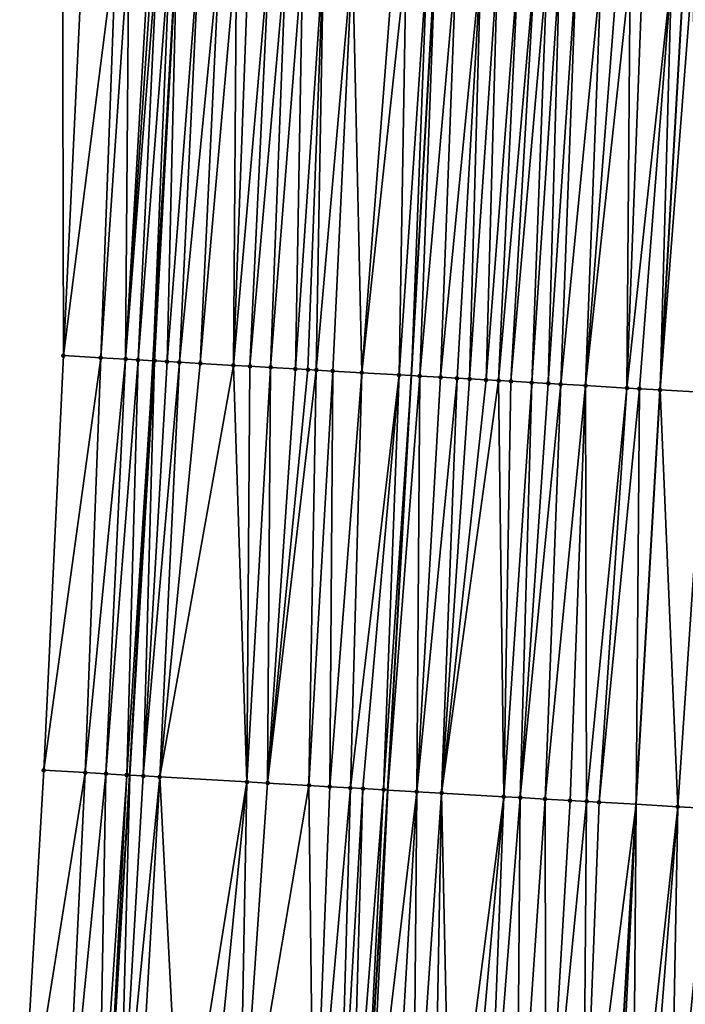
# Model space of a CAD drawing. Header units: feet. Extents: x 2004186 to 2014793, y 836912 to 864902.
# Tile 279 of 656: x 2010704 to 2010736, y 845492 to 845539. Entities that reach past the tile are written whole.
import ezdxf

# ---------------------------------------------------------------- set-up
doc = ezdxf.new("R2010")
doc.units = ezdxf.units.FT
doc.header["$LTSCALE"] = 100
doc.header["$MEASUREMENT"] = 0
for name, color, linetype, lineweight in [('EP_Travel Lane', 5, 'Continuous', 40), ('GPL_Skip Line', 2, 'Continuous', 40), ('Road Shots', 4, 'Continuous', 200), ('Road X-Section', 30, 'Continuous', 13)]:
    doc.layers.add(name, color=color, linetype=linetype, lineweight=lineweight)
doc.layers.add('I-77 SB_MM21-27-Surface-Border', color=7, linetype='Continuous')
doc.layers.add('I-77 SB_MM21-27-Surface-TIN', color=7, linetype='Continuous')

msp = doc.modelspace()

# ---------------------------------------------------------------- linework, layer by layer
at = {"layer": 'EP_Travel Lane'}
msp.add_polyline3d([(2010708.433583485, 845482.8447857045, 423.331041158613), (2010709.603864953, 845502.7657125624, 423.4429845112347), (2010710.740362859, 845522.7330373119, 423.5690305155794), (2010711.876820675, 845542.699657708, 423.6995155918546), (2010713.01924031, 845562.68085148, 423.8258673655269), (2010714.175004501, 845582.669150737, 423.9571467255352), (2010715.337450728, 845602.634751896, 424.0728528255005), (2010716.499916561, 845622.6006898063, 424.1828451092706), (2010717.606310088, 845642.422534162, 424.3100150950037), (2010718.599405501, 845662.2086206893, 424.4149634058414), (2010719.538834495, 845682.1855842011, 424.5395861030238), (2010720.478288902, 845702.1630881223, 424.6516347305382), (2010721.341848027, 845721.9399504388, 424.7503483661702), (2010722.058962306, 845741.7120299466, 424.8488383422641), (2010722.705964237, 845761.7021075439, 425.0050166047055), (2010723.352962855, 845781.692082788, 425.1876852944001)], dxfattribs=at)
at = {"layer": 'GPL_Skip Line'}
for points in [[(2010732.852232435, 845481.396925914, 423.5040927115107), (2010734.017537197, 845501.3618563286, 423.6647231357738), (2010735.164224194, 845521.3276375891, 423.8484890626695), (2010736.310906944, 845541.2933448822, 424.0395058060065), (2010737.463169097, 845561.258842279, 424.2188032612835), (2010738.630336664, 845581.2239234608, 424.3866015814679), (2010739.80705114, 845601.1882543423, 424.5852676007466), (2010740.983757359, 845621.1524451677, 424.7620934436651), (2010742.103476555, 845641.120317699, 424.8990531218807), (2010743.087668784, 845661.0947702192, 425.0539284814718), (2010743.992066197, 845681.0730418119, 425.2166403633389), (2010744.896473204, 845701.0515253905, 425.3865941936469), (2010745.72108243, 845721.0324657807, 425.5488618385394), (2010746.375056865, 845741.020784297, 425.6966812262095), (2010746.93770982, 845761.0113334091, 425.8838661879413), (2010747.500364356, 845781.0019387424, 426.0945709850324), (2010748.017806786, 845800.9926561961, 426.3360864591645)], [(2010720.8504467, 845482.1082827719, 423.452665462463), (2010722.03700371, 845502.0505677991, 423.5822297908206), (2010723.18372702, 845522.016981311, 423.7154818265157), (2010724.330414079, 845541.9827636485, 423.8867341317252), (2010725.483367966, 845561.9555772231, 424.0444774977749), (2010726.651727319, 845581.9317195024, 424.1874303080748), (2010727.828989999, 845601.896117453, 424.3596756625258), (2010729.006278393, 845621.8609514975, 424.4757996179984), (2010730.11752413, 845641.7574909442, 424.6070502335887), (2010731.081970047, 845661.6407535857, 424.7523510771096), (2010731.966562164, 845681.6201051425, 424.8907261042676), (2010732.851164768, 845701.5996935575, 425.0427849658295), (2010733.673271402, 845721.480728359, 425.1797850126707), (2010734.369297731, 845741.3621570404, 425.2682750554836), (2010735.00175465, 845761.3516280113, 425.4473056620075), (2010735.63421341, 845781.3411571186, 425.6421618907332)]]:
    msp.add_polyline3d(points, dxfattribs=at)
at = {"layer": 'I-77 SB_MM21-27-Surface-Border', "color": 3, "linetype": 'ByBlock', "lineweight": -2}
msp.add_polyline3d([(2010704.302425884, 845483.090605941, 423.1922684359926), (2010705.464752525, 845503.0045661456, 423.2964426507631), (2010706.411845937, 845522.9831623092, 423.4094223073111), (2010706.360537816, 845543.0182831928, 423.4942411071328), (2010707.314213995, 845563.0139898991, 423.6085658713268), (2010707.884048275, 845583.0421054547, 423.7135788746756), (2010708.661470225, 845603.0302174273, 423.8337783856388), (2010709.838233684, 845622.9953793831, 423.9527447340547), (2010710.747771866, 845642.7875953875, 424.0752631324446), (2010711.919909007, 845662.5127972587, 424.1972933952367), (2010713.024114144, 845682.4822968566, 424.3210133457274), (2010714.328141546, 845702.4433457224, 424.4318782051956), (2010715.342124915, 845722.1633961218, 424.5393728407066), (2010716.787004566, 845741.861752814, 424.6830599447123), (2010717.549640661, 845761.8488889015, 424.8390908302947), (2010717.712514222, 845781.8529040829, 425.009159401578)], dxfattribs=at)
at = {"layer": 'I-77 SB_MM21-27-Surface-TIN', "color": 128, "linetype": 'ByBlock', "lineweight": -2}
for points in [[(2010707.358873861, 845542.9606182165, 423.5314124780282), (2010706.360537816, 845543.0182831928, 423.4942411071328), (2010706.411845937, 845522.9831623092, 423.4094223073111)], [(2010708.956210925, 845542.8683436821, 423.5920890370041), (2010707.358873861, 845542.9606182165, 423.5314124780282), (2010706.411845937, 845522.9831623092, 423.4094223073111)], [(2010708.956210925, 845542.8683436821, 423.5920890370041), (2010706.411845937, 845522.9831623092, 423.4094223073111), (2010708.208847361, 845522.8793051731, 423.4774325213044)], [(2010709.555209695, 845542.833694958, 423.6200484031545), (2010708.956210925, 845542.8683436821, 423.5920890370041), (2010708.208847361, 845522.8793051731, 423.4774325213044)], [(2010709.555209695, 845542.833694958, 423.6200484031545), (2010708.208847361, 845522.8793051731, 423.4774325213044), (2010709.40684412, 845522.8099941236, 423.5304239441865)], [(2010710.553538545, 845542.7759047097, 423.6714664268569), (2010709.555209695, 845542.833694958, 423.6200484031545), (2010709.40684412, 845522.8099941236, 423.5304239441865)], [(2010710.753205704, 845542.7643708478, 423.6789992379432), (2010710.553538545, 845542.7759047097, 423.6714664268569), (2010709.40684412, 845522.8099941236, 423.5304239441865)], [(2010710.952873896, 845542.7528549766, 423.6844860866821), (2010710.753205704, 845542.7643708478, 423.6789992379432), (2010709.40684412, 845522.8099941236, 423.5304239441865)], [(2010710.952873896, 845542.7528549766, 423.6844860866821), (2010709.40684412, 845522.8099941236, 423.5304239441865), (2010710.00584625, 845522.775403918, 423.5500695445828)], [(2010711.551882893, 845542.7183843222, 423.6921943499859), (2010710.952873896, 845542.7528549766, 423.6844860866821), (2010710.00584625, 845522.775403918, 423.5500695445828)], [(2010711.551882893, 845542.7183843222, 423.6921943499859), (2010710.00584625, 845522.775403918, 423.5500695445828), (2010710.740362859, 845522.7330373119, 423.5690305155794)], [(2010711.551882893, 845542.7183843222, 423.6921943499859), (2010710.740362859, 845522.7330373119, 423.5690305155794), (2010711.876820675, 845542.699657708, 423.6995155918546)], [(2010710.804518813, 845522.7293368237, 423.5706866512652), (2010711.876820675, 845542.699657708, 423.6995155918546), (2010710.740362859, 845522.7330373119, 423.5690305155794)], [(2010711.403522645, 845522.6947762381, 423.5872259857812), (2010711.876820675, 845542.699657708, 423.6995155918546), (2010710.804518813, 845522.7293368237, 423.5706866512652)], [(2010712.949563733, 845542.6378340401, 423.7236857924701), (2010711.876820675, 845542.699657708, 423.6995155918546), (2010711.403522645, 845522.6947762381, 423.5872259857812)], [(2010712.949563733, 845542.6378340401, 423.7236857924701), (2010711.403522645, 845522.6947762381, 423.5872259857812), (2010712.00253074, 845522.6602898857, 423.5959803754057)], [(2010713.947909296, 845542.580334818, 423.7420066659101), (2010712.949563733, 845542.6378340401, 423.7236857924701), (2010712.00253074, 845522.6602898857, 423.5959803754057)], [(2010713.947909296, 845542.580334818, 423.7420066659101), (2010712.00253074, 845522.6602898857, 423.5959803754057), (2010713.00088075, 845522.6028680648, 423.6047576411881)], [(2010714.746588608, 845542.5343852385, 423.7510000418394), (2010713.947909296, 845542.580334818, 423.7420066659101), (2010713.00088075, 845522.6028680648, 423.6047576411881)], [(2010714.746588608, 845542.5343852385, 423.7510000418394), (2010713.00088075, 845522.6028680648, 423.6047576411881), (2010714.598242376, 845522.5110212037, 423.6158594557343)], [(2010715.345599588, 845542.4999491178, 423.7547809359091), (2010714.746588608, 845542.5343852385, 423.7510000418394), (2010714.598242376, 845522.5110212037, 423.6158594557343)], [(2010716.34394648, 845542.4424730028, 423.7704739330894), (2010715.345599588, 845542.4999491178, 423.7547809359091), (2010714.598242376, 845522.5110212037, 423.6158594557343)], [(2010716.34394648, 845542.4424730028, 423.7704739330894), (2010714.598242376, 845522.5110212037, 423.6158594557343), (2010715.396921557, 845522.4650693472, 423.6243913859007)], [(2010717.142624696, 845542.3965043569, 423.7816356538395), (2010716.34394648, 845542.4424730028, 423.7704739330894), (2010715.396921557, 845522.4650693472, 423.6243913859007)], [(2010717.142624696, 845542.3965043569, 423.7816356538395), (2010715.396921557, 845522.4650693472, 423.6243913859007), (2010716.395268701, 845522.4075976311, 423.6384012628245)], [(2010717.941302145, 845542.3505223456, 423.7943173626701), (2010717.142624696, 845542.3965043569, 423.7816356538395), (2010716.395268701, 845522.4075976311, 423.6384012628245)], [(2010717.941302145, 845542.3505223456, 423.7943173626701), (2010716.395268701, 845522.4075976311, 423.6384012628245), (2010717.593289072, 845522.3386977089, 423.6482772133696)], [(2010718.939651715, 845542.2930928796, 423.8047051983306), (2010717.941302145, 845542.3505223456, 423.7943173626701), (2010717.593289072, 845522.3386977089, 423.6482772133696)], [(2010718.939651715, 845542.2930928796, 423.8047051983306), (2010717.593289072, 845522.3386977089, 423.6482772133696), (2010718.192300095, 845522.3042623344, 423.6516854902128)], [(2010718.939651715, 845542.2930928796, 423.8047051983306), (2010718.192300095, 845522.3042623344, 423.6516854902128), (2010718.591638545, 845522.2812665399, 423.6580348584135)], [(2010720.337338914, 845542.2126533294, 423.8236035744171), (2010718.939651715, 845542.2930928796, 423.8047051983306), (2010718.591638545, 845522.2812665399, 423.6580348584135)], [(2010720.337338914, 845542.2126533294, 423.8236035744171), (2010718.591638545, 845522.2812665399, 423.6580348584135), (2010719.390312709, 845522.2352273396, 423.6757267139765)], [(2010720.337338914, 845542.2126533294, 423.8236035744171), (2010719.390312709, 845522.2352273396, 423.6757267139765), (2010720.788000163, 845522.1547922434, 423.692686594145)], [(2010722.334031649, 845542.0976828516, 423.8570648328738), (2010720.337338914, 845542.2126533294, 423.8236035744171), (2010720.788000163, 845522.1547922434, 423.692686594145)], [(2010722.933038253, 845542.0631705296, 423.8695117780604), (2010722.334031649, 845542.0976828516, 423.8570648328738), (2010720.788000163, 845522.1547922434, 423.692686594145)], [(2010722.933038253, 845542.0631705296, 423.8695117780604), (2010720.788000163, 845522.1547922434, 423.692686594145), (2010722.585031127, 845522.0514494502, 423.7067569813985)], [(2010723.931387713, 845542.0057391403, 423.8801183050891), (2010722.933038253, 845542.0631705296, 423.8695117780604), (2010722.585031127, 845522.0514494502, 423.7067569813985)], [(2010723.931387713, 845542.0057391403, 423.8801183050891), (2010722.585031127, 845522.0514494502, 423.7067569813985), (2010723.18372702, 845522.016981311, 423.7154818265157)], [(2010723.931387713, 845542.0057391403, 423.8801183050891), (2010723.18372702, 845522.016981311, 423.7154818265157), (2010724.330414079, 845541.9827636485, 423.8867341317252)], [(2010723.583377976, 845521.9939725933, 423.7213059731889), (2010724.330414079, 845541.9827636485, 423.8867341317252), (2010723.18372702, 845522.016981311, 423.7154818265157)], [(2010725.329072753, 845541.9252619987, 423.9032918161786), (2010724.330414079, 845541.9827636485, 423.8867341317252), (2010723.583377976, 845521.9939725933, 423.7213059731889)], [(2010725.329072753, 845541.9252619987, 423.9032918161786), (2010723.583377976, 845521.9939725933, 423.7213059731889), (2010724.581724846, 845521.9364961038, 423.7358164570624)], [(2010726.52709301, 845541.8563600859, 423.9142279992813), (2010725.329072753, 845541.9252619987, 423.9032918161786), (2010724.581724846, 845521.9364961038, 423.7358164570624)], [(2010726.52709301, 845541.8563600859, 423.9142279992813), (2010724.581724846, 845521.9364961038, 423.7358164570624), (2010725.38040623, 845521.89058262, 423.7403242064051)], [(2010726.52709301, 845541.8563600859, 423.9142279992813), (2010725.38040623, 845521.89058262, 423.7403242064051), (2010725.979417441, 845521.8561505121, 423.7433898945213)], [(2010727.32577386, 845541.8104373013, 423.9201740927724), (2010726.52709301, 845541.8563600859, 423.9142279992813), (2010725.979417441, 845521.8561505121, 423.7433898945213)], [(2010727.32577386, 845541.8104373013, 423.9201740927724), (2010725.979417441, 845521.8561505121, 423.7433898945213), (2010726.778095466, 845521.8101785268, 423.754032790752)], [(2010728.324122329, 845541.7529886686, 423.9327416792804), (2010727.32577386, 845541.8104373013, 423.9201740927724), (2010726.778095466, 845521.8101785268, 423.754032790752)], [(2010728.324122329, 845541.7529886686, 423.9327416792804), (2010726.778095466, 845521.8101785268, 423.754032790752), (2010727.37710502, 845521.7757175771, 423.7601231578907)], [(2010729.12280086, 845541.7070254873, 423.9432819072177), (2010728.324122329, 845541.7529886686, 423.9327416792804), (2010727.37710502, 845521.7757175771, 423.7601231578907)], [(2010729.12280086, 845541.7070254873, 423.9432819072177), (2010727.37710502, 845521.7757175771, 423.7601231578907), (2010727.97611215, 845521.7412144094, 423.7706410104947)], [(2010729.721809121, 845541.6725420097, 423.9524485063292), (2010729.12280086, 845541.7070254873, 423.9432819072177), (2010727.97611215, 845521.7412144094, 423.7706410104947)], [(2010729.721809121, 845541.6725420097, 423.9524485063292), (2010727.97611215, 845521.7412144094, 423.7706410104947), (2010728.974462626, 845521.6838007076, 423.7785668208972)], [(2010730.320820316, 845541.6381096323, 423.9558036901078), (2010729.721809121, 845541.6725420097, 423.9524485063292), (2010728.974462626, 845521.6838007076, 423.7785668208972)], [(2010730.320820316, 845541.6381096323, 423.9558036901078), (2010728.974462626, 845521.6838007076, 423.7785668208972), (2010729.773141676, 845521.6378465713, 423.7873378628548)], [(2010731.119498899, 845541.5921473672, 423.9662397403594), (2010730.320820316, 845541.6381096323, 423.9558036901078), (2010729.773141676, 845521.6378465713, 423.7873378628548)], [(2010731.119498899, 845541.5921473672, 423.9662397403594), (2010729.773141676, 845521.6378465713, 423.7873378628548), (2010730.372152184, 845521.6034022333, 423.7916861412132)], [(2010732.317519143, 845541.5232452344, 423.9772009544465), (2010731.119498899, 845541.5921473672, 423.9662397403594), (2010730.372152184, 845521.6034022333, 423.7916861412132)], [(2010732.317519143, 845541.5232452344, 423.9772009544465), (2010730.372152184, 845521.6034022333, 423.7916861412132), (2010731.570170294, 845521.534462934, 423.8056916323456)], [(2010733.116196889, 845541.477268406, 423.9892932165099), (2010732.317519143, 845541.5232452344, 423.9772009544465), (2010731.570170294, 845521.534462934, 423.8056916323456)], [(2010733.715205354, 845541.4427884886, 423.9980549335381), (2010733.116196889, 845541.477268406, 423.9892932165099), (2010731.570170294, 845521.534462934, 423.8056916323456)], [(2010733.715205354, 845541.4427884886, 423.9980549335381), (2010731.570170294, 845521.534462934, 423.8056916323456), (2010733.566867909, 845521.4195774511, 423.8276341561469)], [(2010734.314211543, 845541.4082689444, 424.0113231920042), (2010733.715205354, 845541.4427884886, 423.9980549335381), (2010733.566867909, 845521.4195774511, 423.8276341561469)], [(2010735.711899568, 845541.3278437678, 424.028586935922), (2010734.314211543, 845541.4082689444, 424.0113231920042), (2010733.566867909, 845521.4195774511, 423.8276341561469)], [(2010735.711899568, 845541.3278437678, 424.028586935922), (2010733.566867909, 845521.4195774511, 423.8276341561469), (2010734.165877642, 845521.3851196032, 423.8333992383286)], [(2010735.711899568, 845541.3278437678, 424.028586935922), (2010734.165877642, 845521.3851196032, 423.8333992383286), (2010735.164224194, 845521.3276375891, 423.8484890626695)], [(2010735.711899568, 845541.3278437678, 424.028586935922), (2010735.164224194, 845521.3276375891, 423.8484890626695), (2010736.310906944, 845541.2933448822, 424.0395058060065)], [(2010736.710245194, 845541.2703456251, 424.0467850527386), (2010736.310906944, 845541.2933448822, 424.0395058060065), (2010735.164224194, 845521.3276375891, 423.8484890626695)], [(2010736.710245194, 845541.2703456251, 424.0467850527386), (2010735.164224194, 845521.3276375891, 423.8484890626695), (2010737.360594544, 845521.2013153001, 423.8671995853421)], [(2010708.208847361, 845522.8793051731, 423.4774325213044), (2010706.411845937, 845522.9831623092, 423.4094223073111), (2010705.464752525, 845503.0045661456, 423.2964426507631)], [(2010708.208847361, 845522.8793051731, 423.4774325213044), (2010705.464752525, 845503.0045661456, 423.2964426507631), (2010707.461428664, 845502.8893067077, 423.372084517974)], [(2010709.40684412, 845522.8099941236, 423.5304239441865), (2010708.208847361, 845522.8793051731, 423.4774325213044), (2010707.461428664, 845502.8893067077, 423.372084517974)], [(2010709.40684412, 845522.8099941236, 423.5304239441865), (2010707.461428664, 845502.8893067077, 423.372084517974), (2010708.459767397, 845502.8316885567, 423.4084050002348)], [(2010710.00584625, 845522.775403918, 423.5500695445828), (2010709.40684412, 845522.8099941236, 423.5304239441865), (2010708.459767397, 845502.8316885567, 423.4084050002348)], [(2010710.00584625, 845522.775403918, 423.5500695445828), (2010708.459767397, 845502.8316885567, 423.4084050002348), (2010709.458108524, 845502.7741120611, 423.4393225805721)], [(2010710.00584625, 845522.775403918, 423.5500695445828), (2010709.458108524, 845502.7741120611, 423.4393225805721), (2010710.740362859, 845522.7330373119, 423.5690305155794)], [(2010709.458108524, 845502.7741120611, 423.4393225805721), (2010709.603864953, 845502.7657125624, 423.4429845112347), (2010710.740362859, 845522.7330373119, 423.5690305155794)], [(2010710.804518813, 845522.7293368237, 423.5706866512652), (2010710.740362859, 845522.7330373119, 423.5690305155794), (2010709.603864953, 845502.7657125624, 423.4429845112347)], [(2010710.804518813, 845522.7293368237, 423.5706866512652), (2010709.603864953, 845502.7657125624, 423.4429845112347), (2010710.256783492, 845502.7280868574, 423.4593881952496)], [(2010711.403522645, 845522.6947762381, 423.5872259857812), (2010710.804518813, 845522.7293368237, 423.5706866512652), (2010710.256783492, 845502.7280868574, 423.4593881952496)], [(2010712.00253074, 845522.6602898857, 423.5959803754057), (2010711.403522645, 845522.6947762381, 423.5872259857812), (2010710.256783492, 845502.7280868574, 423.4593881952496)], [(2010712.00253074, 845522.6602898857, 423.5959803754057), (2010710.256783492, 845502.7280868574, 423.4593881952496), (2010711.05546262, 845502.6821340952, 423.4700577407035)], [(2010713.00088075, 845522.6028680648, 423.6047576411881), (2010712.00253074, 845522.6602898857, 423.5959803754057), (2010711.05546262, 845502.6821340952, 423.4700577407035)], [(2010714.598242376, 845522.5110212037, 423.6158594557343), (2010713.00088075, 845522.6028680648, 423.6047576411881), (2010711.05546262, 845502.6821340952, 423.4700577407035)], [(2010714.598242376, 845522.5110212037, 423.6158594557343), (2010711.05546262, 845502.6821340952, 423.4700577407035), (2010715.248537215, 845502.4410417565, 423.505363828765)], [(2010715.396921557, 845522.4650693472, 423.6243913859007), (2010714.598242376, 845522.5110212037, 423.6158594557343), (2010715.248537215, 845502.4410417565, 423.505363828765)], [(2010716.395268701, 845522.4075976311, 423.6384012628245), (2010715.396921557, 845522.4650693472, 423.6243913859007), (2010715.248537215, 845502.4410417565, 423.505363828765)], [(2010716.395268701, 845522.4075976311, 423.6384012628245), (2010715.248537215, 845502.4410417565, 423.505363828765), (2010716.246887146, 845502.3836185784, 423.5163952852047)], [(2010717.593289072, 845522.3386977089, 423.6482772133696), (2010716.395268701, 845522.4075976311, 423.6384012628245), (2010716.246887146, 845502.3836185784, 423.5163952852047)], [(2010718.192300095, 845522.3042623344, 423.6516854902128), (2010717.593289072, 845522.3386977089, 423.6482772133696), (2010716.246887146, 845502.3836185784, 423.5163952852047)], [(2010718.591638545, 845522.2812665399, 423.6580348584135), (2010718.192300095, 845522.3042623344, 423.6516854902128), (2010716.246887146, 845502.3836185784, 423.5163952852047)], [(2010718.591638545, 845522.2812665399, 423.6580348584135), (2010716.246887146, 845502.3836185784, 423.5163952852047), (2010718.243584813, 845502.2687339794, 423.5434185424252)], [(2010719.390312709, 845522.2352273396, 423.6757267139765), (2010718.591638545, 845522.2812665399, 423.6580348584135), (2010718.243584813, 845502.2687339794, 423.5434185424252)], [(2010719.390312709, 845522.2352273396, 423.6757267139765), (2010718.243584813, 845502.2687339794, 423.5434185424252), (2010719.241934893, 845502.2113133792, 423.5541156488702)], [(2010720.788000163, 845522.1547922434, 423.692686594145), (2010719.390312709, 845522.2352273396, 423.6757267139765), (2010719.241934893, 845502.2113133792, 423.5541156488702)], [(2010720.788000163, 845522.1547922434, 423.692686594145), (2010719.241934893, 845502.2113133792, 423.5541156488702), (2010720.240282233, 845502.1538450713, 423.5710007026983)], [(2010722.585031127, 845522.0514494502, 423.7067569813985), (2010720.788000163, 845522.1547922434, 423.692686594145), (2010720.240282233, 845502.1538450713, 423.5710007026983)], [(2010722.585031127, 845522.0514494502, 423.7067569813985), (2010720.240282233, 845502.1538450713, 423.5710007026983), (2010720.839292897, 845502.119403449, 423.5760262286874)], [(2010722.585031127, 845522.0514494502, 423.7067569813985), (2010720.839292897, 845502.119403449, 423.5760262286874), (2010721.837645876, 845502.0620333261, 423.5801761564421)], [(2010722.585031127, 845522.0514494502, 423.7067569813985), (2010721.837645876, 845502.0620333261, 423.5801761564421), (2010723.18372702, 845522.016981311, 423.7154818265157)], [(2010721.837645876, 845502.0620333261, 423.5801761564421), (2010722.03700371, 845502.0505677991, 423.5822297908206), (2010723.18372702, 845522.016981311, 423.7154818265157)], [(2010723.583377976, 845521.9939725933, 423.7213059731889), (2010723.18372702, 845522.016981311, 423.7154818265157), (2010722.03700371, 845502.0505677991, 423.5822297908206)], [(2010723.583377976, 845521.9939725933, 423.7213059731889), (2010722.03700371, 845502.0505677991, 423.5822297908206), (2010723.435006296, 845501.9701654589, 423.5966309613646)], [(2010724.581724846, 845521.9364961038, 423.7358164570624), (2010723.583377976, 845521.9939725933, 423.7213059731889), (2010723.435006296, 845501.9701654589, 423.5966309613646)], [(2010725.38040623, 845521.89058262, 423.7403242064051), (2010724.581724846, 845521.9364961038, 423.7358164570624), (2010723.435006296, 845501.9701654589, 423.5966309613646)], [(2010725.38040623, 845521.89058262, 423.7403242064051), (2010723.435006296, 845501.9701654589, 423.5966309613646), (2010724.633030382, 845501.901330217, 423.6004557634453)], [(2010725.979417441, 845521.8561505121, 423.7433898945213), (2010725.38040623, 845521.89058262, 423.7403242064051), (2010724.633030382, 845501.901330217, 423.6004557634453)], [(2010726.778095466, 845521.8101785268, 423.754032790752), (2010725.979417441, 845521.8561505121, 423.7433898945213), (2010724.633030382, 845501.901330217, 423.6004557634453)], [(2010727.37710502, 845521.7757175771, 423.7601231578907), (2010726.778095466, 845521.8101785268, 423.754032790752), (2010724.633030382, 845501.901330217, 423.6004557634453)], [(2010727.37710502, 845521.7757175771, 423.7601231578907), (2010724.633030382, 845501.901330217, 423.6004557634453), (2010727.628086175, 845501.7291651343, 423.6200022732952)], [(2010727.97611215, 845521.7412144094, 423.7706410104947), (2010727.37710502, 845521.7757175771, 423.7601231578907), (2010727.628086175, 845501.7291651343, 423.6200022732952)], [(2010728.974462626, 845521.6838007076, 423.7785668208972), (2010727.97611215, 845521.7412144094, 423.7706410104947), (2010727.628086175, 845501.7291651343, 423.6200022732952)], [(2010728.974462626, 845521.6838007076, 423.7785668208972), (2010727.628086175, 845501.7291651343, 423.6200022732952), (2010728.426768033, 845501.6832598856, 423.624509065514)], [(2010729.773141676, 845521.6378465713, 423.7873378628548), (2010728.974462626, 845521.6838007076, 423.7785668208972), (2010728.426768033, 845501.6832598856, 423.624509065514)], [(2010730.372152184, 845521.6034022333, 423.7916861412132), (2010729.773141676, 845521.6378465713, 423.7873378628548), (2010728.426768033, 845501.6832598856, 423.624509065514)], [(2010730.372152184, 845521.6034022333, 423.7916861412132), (2010728.426768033, 845501.6832598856, 423.624509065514), (2010729.624788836, 845501.6143674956, 423.6357463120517)], [(2010731.570170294, 845521.534462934, 423.8056916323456), (2010730.372152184, 845521.6034022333, 423.7916861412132), (2010729.624788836, 845501.6143674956, 423.6357463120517)], [(2010731.570170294, 845521.534462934, 423.8056916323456), (2010729.624788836, 845501.6143674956, 423.6357463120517), (2010730.822812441, 845501.5455238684, 423.6406587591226)], [(2010731.570170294, 845521.534462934, 423.8056916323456), (2010730.822812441, 845501.5455238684, 423.6406587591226), (2010731.621493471, 845501.4996042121, 423.6470342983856)], [(2010733.566867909, 845521.4195774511, 423.8276341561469), (2010731.570170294, 845521.534462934, 423.8056916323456), (2010731.621493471, 845501.4996042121, 423.6470342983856)], [(2010733.566867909, 845521.4195774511, 423.8276341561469), (2010731.621493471, 845501.4996042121, 423.6470342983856), (2010732.220505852, 845501.4651924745, 423.6481836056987)], [(2010734.165877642, 845521.3851196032, 423.8333992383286), (2010733.566867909, 845521.4195774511, 423.8276341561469), (2010732.220505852, 845501.4651924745, 423.6481836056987)], [(2010734.165877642, 845521.3851196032, 423.8333992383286), (2010732.220505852, 845501.4651924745, 423.6481836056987), (2010734.017537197, 845501.3618563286, 423.6647231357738)], [(2010734.165877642, 845521.3851196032, 423.8333992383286), (2010734.017537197, 845501.3618563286, 423.6647231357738), (2010735.164224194, 845521.3276375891, 423.8484890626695)], [(2010736.014238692, 845501.2470383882, 423.6831003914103), (2010735.164224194, 845521.3276375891, 423.8484890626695), (2010734.017537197, 845501.3618563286, 423.6647231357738)], [(2010737.360594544, 845521.2013153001, 423.8671995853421), (2010735.164224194, 845521.3276375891, 423.8484890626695), (2010736.014238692, 845501.2470383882, 423.6831003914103)], [(2010737.360594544, 845521.2013153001, 423.8671995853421), (2010736.014238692, 845501.2470383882, 423.6831003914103), (2010737.611600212, 845501.1551896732, 423.6970710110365)], [(2010707.461428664, 845502.8893067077, 423.372084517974), (2010705.464752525, 845503.0045661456, 423.2964426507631), (2010704.302425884, 845483.090605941, 423.1922684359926)], [(2010707.461428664, 845502.8893067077, 423.372084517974), (2010704.302425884, 845483.090605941, 423.1922684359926), (2010706.498538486, 845482.9598778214, 423.2724184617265)], [(2010708.459767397, 845502.8316885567, 423.4084050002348), (2010707.461428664, 845502.8893067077, 423.372084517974), (2010706.498538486, 845482.9598778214, 423.2724184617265)], [(2010708.459767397, 845502.8316885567, 423.4084050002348), (2010706.498538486, 845482.9598778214, 423.2724184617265), (2010708.095715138, 845482.8648678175, 423.3225074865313)], [(2010709.458108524, 845502.7741120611, 423.4393225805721), (2010708.459767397, 845502.8316885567, 423.4084050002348), (2010708.095715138, 845482.8648678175, 423.3225074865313)], [(2010709.458108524, 845502.7741120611, 423.4393225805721), (2010708.095715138, 845482.8648678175, 423.3225074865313), (2010708.433583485, 845482.8447857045, 423.331041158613)], [(2010709.458108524, 845502.7741120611, 423.4393225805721), (2010708.433583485, 845482.8447857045, 423.331041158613), (2010709.603864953, 845502.7657125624, 423.4429845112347)], [(2010709.093953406, 845482.8055348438, 423.3477203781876), (2010709.603864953, 845502.7657125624, 423.4429845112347), (2010708.433583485, 845482.8447857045, 423.331041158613)], [(2010710.256783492, 845502.7280868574, 423.4593881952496), (2010709.603864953, 845502.7657125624, 423.4429845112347), (2010709.093953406, 845482.8055348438, 423.3477203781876)], [(2010711.05546262, 845502.6821340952, 423.4700577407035), (2010710.256783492, 845502.7280868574, 423.4593881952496), (2010709.093953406, 845482.8055348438, 423.3477203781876)], [(2010711.05546262, 845502.6821340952, 423.4700577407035), (2010709.093953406, 845482.8055348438, 423.3477203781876), (2010709.892546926, 845482.7581175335, 423.3616983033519)], [(2010711.05546262, 845502.6821340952, 423.4700577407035), (2010709.892546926, 845482.7581175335, 423.3616983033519), (2010712.088689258, 845482.6278912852, 423.378512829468)], [(2010715.248537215, 845502.4410417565, 423.505363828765), (2010711.05546262, 845502.6821340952, 423.4700577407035), (2010712.088689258, 845482.6278912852, 423.378512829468)], [(2010715.248537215, 845502.4410417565, 423.505363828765), (2010712.088689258, 845482.6278912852, 423.378512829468), (2010713.286583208, 845482.5568272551, 423.3916635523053)], [(2010715.248537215, 845502.4410417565, 423.505363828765), (2010713.286583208, 845482.5568272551, 423.3916635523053), (2010714.883777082, 845482.4621079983, 423.4050606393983)], [(2010716.246887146, 845502.3836185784, 423.5163952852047), (2010715.248537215, 845502.4410417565, 423.505363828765), (2010714.883777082, 845482.4621079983, 423.4050606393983)], [(2010718.243584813, 845502.2687339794, 423.5434185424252), (2010716.246887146, 845502.3836185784, 423.5163952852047), (2010714.883777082, 845482.4621079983, 423.4050606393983)], [(2010718.243584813, 845502.2687339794, 423.5434185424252), (2010714.883777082, 845482.4621079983, 423.4050606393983), (2010718.477464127, 845482.2490036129, 423.4334445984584)], [(2010719.241934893, 845502.2113133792, 423.5541156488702), (2010718.243584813, 845502.2687339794, 423.5434185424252), (2010718.477464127, 845482.2490036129, 423.4334445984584)], [(2010720.240282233, 845502.1538450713, 423.5710007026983), (2010719.241934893, 845502.2113133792, 423.5541156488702), (2010718.477464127, 845482.2490036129, 423.4334445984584)], [(2010720.240282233, 845502.1538450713, 423.5710007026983), (2010718.477464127, 845482.2490036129, 423.4334445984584), (2010719.675361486, 845482.1779971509, 423.4393303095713)], [(2010720.839292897, 845502.119403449, 423.5760262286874), (2010720.240282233, 845502.1538450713, 423.5710007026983), (2010719.675361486, 845482.1779971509, 423.4393303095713)], [(2010720.839292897, 845502.119403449, 423.5760262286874), (2010719.675361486, 845482.1779971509, 423.4393303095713), (2010720.274308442, 845482.142464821, 423.4459454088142)], [(2010721.837645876, 845502.0620333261, 423.5801761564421), (2010720.839292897, 845502.119403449, 423.5760262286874), (2010720.274308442, 845482.142464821, 423.4459454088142)], [(2010721.837645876, 845502.0620333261, 423.5801761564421), (2010720.274308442, 845482.142464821, 423.4459454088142), (2010720.8504467, 845482.1082827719, 423.452665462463)], [(2010721.837645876, 845502.0620333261, 423.5801761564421), (2010720.8504467, 845482.1082827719, 423.452665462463), (2010722.03700371, 845502.0505677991, 423.5822297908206)], [(2010721.072904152, 845482.0950844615, 423.4552601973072), (2010722.03700371, 845502.0505677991, 423.5822297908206), (2010720.8504467, 845482.1082827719, 423.452665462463)], [(2010723.435006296, 845501.9701654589, 423.5966309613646), (2010722.03700371, 845502.0505677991, 423.5822297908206), (2010721.072904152, 845482.0950844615, 423.4552601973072)], [(2010723.435006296, 845501.9701654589, 423.5966309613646), (2010721.072904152, 845482.0950844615, 423.4552601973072), (2010722.27080053, 845482.0240614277, 423.4632372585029)], [(2010723.435006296, 845501.9701654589, 423.5966309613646), (2010722.27080053, 845482.0240614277, 423.4632372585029), (2010723.269049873, 845481.9649154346, 423.4648534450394)], [(2010724.633030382, 845501.901330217, 423.6004557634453), (2010723.435006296, 845501.9701654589, 423.5966309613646), (2010723.269049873, 845481.9649154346, 423.4648534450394)], [(2010724.633030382, 845501.901330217, 423.6004557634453), (2010723.269049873, 845481.9649154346, 423.4648534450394), (2010724.267298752, 845481.9057615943, 423.4674599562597)], [(2010724.633030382, 845501.901330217, 423.6004557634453), (2010724.267298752, 845481.9057615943, 423.4674599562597), (2010725.065899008, 845481.8584579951, 423.4670877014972)], [(2010727.628086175, 845501.7291651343, 423.6200022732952), (2010724.633030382, 845501.901330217, 423.6004557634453), (2010725.065899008, 845481.8584579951, 423.4670877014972)], [(2010727.628086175, 845501.7291651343, 423.6200022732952), (2010725.065899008, 845481.8584579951, 423.4670877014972), (2010725.86449633, 845481.8111048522, 423.4729677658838)], [(2010727.628086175, 845501.7291651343, 423.6200022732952), (2010725.86449633, 845481.8111048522, 423.4729677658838), (2010726.862746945, 845481.7519803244, 423.47187508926)], [(2010728.426768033, 845501.6832598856, 423.624509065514), (2010727.628086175, 845501.7291651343, 423.6200022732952), (2010726.862746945, 845481.7519803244, 423.47187508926)], [(2010728.426768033, 845501.6832598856, 423.624509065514), (2010726.862746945, 845481.7519803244, 423.47187508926), (2010728.260293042, 845481.669125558, 423.480495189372)], [(2010729.624788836, 845501.6143674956, 423.6357463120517), (2010728.426768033, 845501.6832598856, 423.624509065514), (2010728.260293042, 845481.669125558, 423.480495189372)], [(2010729.624788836, 845501.6143674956, 423.6357463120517), (2010728.260293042, 845481.669125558, 423.480495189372), (2010729.657841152, 845481.5863047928, 423.4848243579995)], [(2010730.822812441, 845501.5455238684, 423.6406587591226), (2010729.624788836, 845501.6143674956, 423.6357463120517), (2010729.657841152, 845481.5863047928, 423.4848243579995)], [(2010731.621493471, 845501.4996042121, 423.6470342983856), (2010730.822812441, 845501.5455238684, 423.6406587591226), (2010729.657841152, 845481.5863047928, 423.4848243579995)], [(2010731.621493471, 845501.4996042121, 423.6470342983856), (2010729.657841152, 845481.5863047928, 423.4848243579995), (2010731.454684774, 845481.4797542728, 423.4988052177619)], [(2010732.220505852, 845501.4651924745, 423.6481836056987), (2010731.621493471, 845501.4996042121, 423.6470342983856), (2010731.454684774, 845481.4797542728, 423.4988052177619)], [(2010732.220505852, 845501.4651924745, 423.6481836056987), (2010731.454684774, 845481.4797542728, 423.4988052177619), (2010734.017537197, 845501.3618563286, 423.6647231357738)], [(2010731.454684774, 845481.4797542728, 423.4988052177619), (2010732.852232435, 845481.396925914, 423.5040927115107), (2010734.017537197, 845501.3618563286, 423.6647231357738)], [(2010733.0518821, 845481.3850932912, 423.5048480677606), (2010734.017537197, 845501.3618563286, 423.6647231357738), (2010732.852232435, 845481.396925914, 423.5040927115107)], [(2010733.850481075, 845481.337768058, 423.5072059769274), (2010734.017537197, 845501.3618563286, 423.6647231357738), (2010733.0518821, 845481.3850932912, 423.5048480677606)], [(2010736.014238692, 845501.2470383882, 423.6831003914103), (2010734.017537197, 845501.3618563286, 423.6647231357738), (2010733.850481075, 845481.337768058, 423.5072059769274)], [(2010736.014238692, 845501.2470383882, 423.6831003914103), (2010733.850481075, 845481.337768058, 423.5072059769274), (2010734.449427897, 845481.3022334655, 423.5141066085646)], [(2010736.014238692, 845501.2470383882, 423.6831003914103), (2010734.449427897, 845481.3022334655, 423.5141066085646), (2010735.647319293, 845481.2311263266, 423.532697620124)], [(2010737.611600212, 845501.1551896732, 423.6970710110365), (2010736.014238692, 845501.2470383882, 423.6831003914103), (2010735.647319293, 845481.2311263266, 423.532697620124)], [(2010737.611600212, 845501.1551896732, 423.6970710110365), (2010735.647319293, 845481.2311263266, 423.532697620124), (2010736.445916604, 845481.1837729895, 423.5386022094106)]]:
    msp.add_3dface(points, dxfattribs=at)
at = {"layer": 'Road Shots', "lineweight": 100}
for p in [(2010706.411845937, 845522.9831623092, 423.4094223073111), (2010708.208847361, 845522.8793051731, 423.4774325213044), (2010709.40684412, 845522.8099941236, 423.5304239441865), (2010710.00584625, 845522.775403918, 423.5500695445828), (2010710.804518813, 845522.7293368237, 423.5706866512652), (2010711.403522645, 845522.6947762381, 423.5872259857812), (2010712.00253074, 845522.6602898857, 423.5959803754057), (2010713.00088075, 845522.6028680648, 423.6047576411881), (2010714.598242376, 845522.5110212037, 423.6158594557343), (2010715.396921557, 845522.4650693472, 423.6243913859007), (2010716.395268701, 845522.4075976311, 423.6384012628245), (2010717.593289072, 845522.3386977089, 423.6482772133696), (2010718.192300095, 845522.3042623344, 423.6516854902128), (2010718.591638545, 845522.2812665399, 423.6580348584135), (2010719.390312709, 845522.2352273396, 423.6757267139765), (2010720.788000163, 845522.1547922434, 423.692686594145), (2010722.585031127, 845522.0514494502, 423.7067569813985), (2010723.583377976, 845521.9939725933, 423.7213059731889), (2010724.581724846, 845521.9364961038, 423.7358164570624), (2010725.38040623, 845521.89058262, 423.7403242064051), (2010725.979417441, 845521.8561505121, 423.7433898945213), (2010726.778095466, 845521.8101785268, 423.754032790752), (2010727.37710502, 845521.7757175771, 423.7601231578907), (2010727.97611215, 845521.7412144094, 423.7706410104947), (2010728.974462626, 845521.6838007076, 423.7785668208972), (2010729.773141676, 845521.6378465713, 423.7873378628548), (2010730.372152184, 845521.6034022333, 423.7916861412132), (2010731.570170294, 845521.534462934, 423.8056916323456), (2010733.566867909, 845521.4195774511, 423.8276341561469), (2010734.165877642, 845521.3851196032, 423.8333992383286), (2010735.164224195, 845521.3276375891, 423.8484890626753), (2010705.464752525, 845503.0045661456, 423.2964426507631), (2010707.461428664, 845502.8893067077, 423.372084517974), (2010708.459767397, 845502.8316885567, 423.4084050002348), (2010709.458108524, 845502.7741120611, 423.4393225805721), (2010710.256783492, 845502.7280868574, 423.4593881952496), (2010711.05546262, 845502.6821340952, 423.4700577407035), (2010715.248537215, 845502.4410417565, 423.505363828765), (2010716.246887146, 845502.3836185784, 423.5163952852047), (2010718.243584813, 845502.2687339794, 423.5434185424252), (2010719.241934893, 845502.2113133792, 423.5541156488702), (2010720.240282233, 845502.1538450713, 423.5710007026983), (2010720.839292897, 845502.119403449, 423.5760262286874), (2010721.837645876, 845502.0620333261, 423.5801761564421), (2010723.435006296, 845501.9701654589, 423.5966309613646), (2010724.633030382, 845501.901330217, 423.6004557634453), (2010727.628086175, 845501.7291651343, 423.6200022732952), (2010728.426768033, 845501.6832598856, 423.624509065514), (2010729.624788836, 845501.6143674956, 423.6357463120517), (2010730.822812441, 845501.5455238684, 423.6406587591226), (2010731.621493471, 845501.4996042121, 423.6470342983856), (2010732.220505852, 845501.4651924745, 423.6481836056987), (2010736.014238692, 845501.2470383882, 423.6831003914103)]:
    msp.add_point(p, dxfattribs=at)
at = {"layer": 'Road X-Section', "extrusion": (0.05733550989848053, 0.9983092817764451, 0.009550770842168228), "elevation": 959382.3633119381, "flags": 128}
msp.add_lwpolyline([(-1958917.72805851, -8739.830300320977), (-1958919.52805851, -8739.76228700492), (-1958920.72805851, -8739.70929316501), (-1958921.32805851, -8739.68964666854), (-1958922.12805851, -8739.669028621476), (-1958922.72805851, -8739.652488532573), (-1958923.32805851, -8739.643733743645), (-1958924.32805851, -8739.634956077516), (-1958925.92805851, -8739.6238537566), (-1958926.72805851, -8739.615321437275), (-1958927.72805851, -8739.601310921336), (-1958928.92805851, -8739.591434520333), (-1958929.52805851, -8739.58802608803), (-1958929.92805851, -8739.581676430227), (-1958930.72805851, -8739.563983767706), (-1958932.12805851, -8739.547023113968), (-1958933.92805851, -8739.53295208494), (-1958934.92805851, -8739.518402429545), (-1958935.92805851, -8739.503891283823), (-1958936.72805851, -8739.499383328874), (-1958937.32805851, -8739.496317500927), (-1958938.12805851, -8739.485674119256), (-1958938.72805851, -8739.479583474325), (-1958939.32805851, -8739.469065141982), (-1958940.32805851, -8739.461138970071), (-1958941.12805851, -8739.45236752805), (-1958941.72805851, -8739.448019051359), (-1958942.92805851, -8739.434012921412), (-1958944.92805851, -8739.412069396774), (-1958945.52805851, -8739.40630405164), (-1958946.528058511, -8739.391213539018), (-1958948.72805851, -8739.372502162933), (-1958950.92805851, -8739.338631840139), (-1958952.72805851, -8739.318263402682), (-1958954.32805851, -8739.303151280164), (-1958955.12805851, -8739.296949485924), (-1958955.72805851, -8739.288369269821), (-1958956.52805851, -8739.285089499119), (-1958957.12805851, -8739.289125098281), (-1958957.328058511, -8739.291751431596), (-1958957.52805851, -8739.292349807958), (-1958957.72805851, -8739.289804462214), (-1958957.92805851, -8739.284523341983), (-1958958.32805851, -8739.26753101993), (-1958958.72805851, -8739.249228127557), (-1958959.12805851, -8739.236176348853), (-1958960.92805851, -8739.211604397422), (-1958962.92805851, -8739.193279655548), (-1958963.52805851, -8739.18782556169), (-1958964.32805851, -8739.172767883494)], dxfattribs=at)
at = {"layer": 'Road X-Section', "extrusion": (0.05733641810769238, 0.9983250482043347, 0.007722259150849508), "elevation": 959376.7458137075, "flags": 128}
msp.add_lwpolyline([(-1958917.9254703, -6985.467698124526), (-1958919.9254703, -6985.392054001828), (-1958920.9254703, -6985.355732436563), (-1958921.9254703, -6985.324813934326), (-1958922.7254703, -6985.304747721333), (-1958923.5254703, -6985.294077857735), (-1958927.7254703, -6985.258770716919), (-1958928.7254703, -6985.247738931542), (-1958930.7254703, -6985.220714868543), (-1958931.7254703, -6985.210017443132), (-1958932.725470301, -6985.193131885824), (-1958933.3254703, -6985.188106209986), (-1958934.3254703, -6985.183956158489), (-1958935.9254703, -6985.167500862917), (-1958937.1254703, -6985.163675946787), (-1958940.1254703, -6985.144128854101), (-1958940.9254703, -6985.139621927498), (-1958942.1254703, -6985.12838434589), (-1958943.3254703, -6985.123471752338), (-1958944.1254703, -6985.11709602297), (-1958944.7254703, -6985.115946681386), (-1958948.5254703, -6985.081028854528), (-1958950.1254703, -6985.067057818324), (-1958951.1254703, -6985.055285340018), (-1958952.1254703, -6985.046088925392), (-1958953.3254703, -6985.0333876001), (-1958954.9254703, -6985.022949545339), (-1958955.9254703, -6985.013851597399), (-1958957.1254703, -6985.017144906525), (-1958957.5254703, -6985.014302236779), (-1958957.9254703, -6985.007264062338), (-1958958.9254703, -6984.979290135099), (-1958959.5254703, -6984.9679765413), (-1958960.5254703, -6984.955257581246), (-1958961.5254703, -6984.94945755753), (-1958963.9254703, -6984.936817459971)], dxfattribs=at)

doc.saveas('drawing.dxf')
